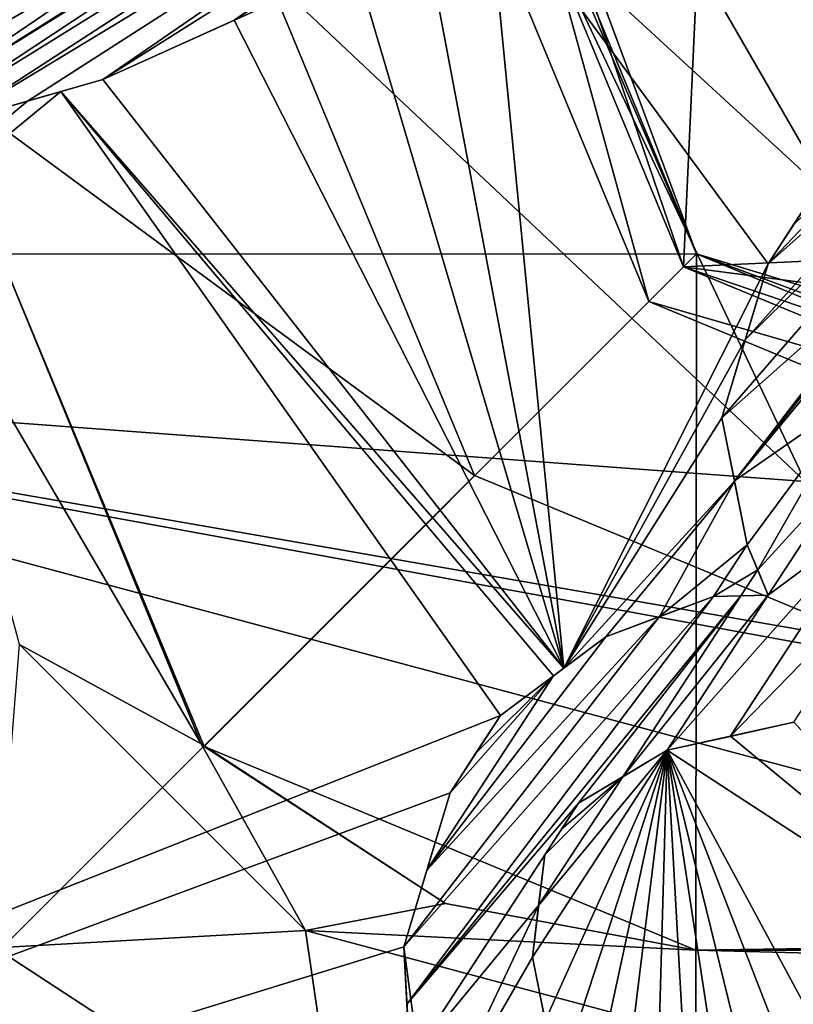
# Model space of a CAD drawing. Header units: millimetres. Extents: x -20 to 172, y -100 to 100.
# Tile 326 of 346: x 112.07 to 114.74, y 65.31 to 68.71. Entities that reach past the tile are written whole.
import ezdxf

# ---------------------------------------------------------------- set-up
doc = ezdxf.new("R2010")
doc.units = ezdxf.units.MM
doc.header["$LTSCALE"] = 37.722908
for name, color, linetype in [('1328', 7, 'CONTINUOUS'), ('1329', 7, 'CONTINUOUS'), ('1332', 7, 'CONTINUOUS'), ('1636', 7, 'CONTINUOUS'), ('1637', 7, 'CONTINUOUS'), ('1645', 7, 'CONTINUOUS'), ('1646', 7, 'CONTINUOUS'), ('1648', 7, 'CONTINUOUS'), ('1650', 7, 'CONTINUOUS'), ('1652', 7, 'CONTINUOUS'), ('1795', 7, 'CONTINUOUS'), ('1796', 7, 'CONTINUOUS'), ('3851', 7, 'CONTINUOUS'), ('3853', 7, 'CONTINUOUS'), ('3854', 7, 'CONTINUOUS'), ('3856', 7, 'CONTINUOUS'), ('3860', 7, 'CONTINUOUS'), ('3866', 7, 'CONTINUOUS'), ('3870', 7, 'CONTINUOUS'), ('3872', 7, 'CONTINUOUS'), ('3874', 7, 'CONTINUOUS'), ('3875', 7, 'CONTINUOUS'), ('3878', 7, 'CONTINUOUS'), ('3879', 7, 'CONTINUOUS'), ('3880', 7, 'CONTINUOUS'), ('3882', 7, 'CONTINUOUS'), ('3971', 7, 'CONTINUOUS'), ('3972', 7, 'CONTINUOUS'), ('3973', 7, 'CONTINUOUS'), ('3974', 7, 'CONTINUOUS'), ('3975', 7, 'CONTINUOUS'), ('3976', 7, 'CONTINUOUS'), ('3977', 7, 'CONTINUOUS'), ('3978', 7, 'CONTINUOUS'), ('3979', 7, 'CONTINUOUS'), ('3980', 7, 'CONTINUOUS'), ('4009', 7, 'CONTINUOUS'), ('4010', 7, 'CONTINUOUS'), ('4011', 7, 'CONTINUOUS'), ('4012', 7, 'CONTINUOUS'), ('4013', 7, 'CONTINUOUS'), ('4024', 7, 'CONTINUOUS'), ('4049', 7, 'CONTINUOUS'), ('4069', 7, 'CONTINUOUS')]:
    doc.layers.add(name, color=color, linetype=linetype)

msp = doc.modelspace()

# ---------------------------------------------------------------- linework, layer by layer
at = {"layer": '1328', "color": 7, "linetype": 'Continuous', "true_color": 0xf5f5f5}
for points in [[(109.3935, 62.8935, -15), (105, 73.5, -15), (113.636, 67.136, -15), (109.3935, 62.8935, -15)], [(113.636, 67.136, -15), (105, 73.5, -15), (111, 73.5, -15), (113.636, 67.136, -15)], [(120, 64.5, -15), (109.3935, 62.8935, -15), (113.636, 67.136, -15), (120, 64.5, -15)]]:
    msp.add_3dface(points, dxfattribs=at)
at = {"layer": '1329', "color": 7, "linetype": 'Continuous', "true_color": 0xf5f5f5}
for points in [[(111, 73.5, -12), (109.3935, 62.8935, -12), (113.636, 67.136, -12), (111, 73.5, -12)], [(113.636, 67.136, -12), (109.3935, 62.8935, -12), (120, 64.5, -12), (113.636, 67.136, -12)]]:
    msp.add_3dface(points, dxfattribs=at)
at = {"layer": '1332', "color": 7, "linetype": 'Continuous', "true_color": 0xf5f5f5}
for points in [[(113.636, 67.136, -15), (111, 73.5, -15), (113.636, 67.136, -12), (113.636, 67.136, -15)], [(111, 73.5, -15), (111, 73.5, -12), (113.636, 67.136, -12), (111, 73.5, -15)], [(120, 64.5, -15), (113.636, 67.136, -15), (120, 64.5, -12), (120, 64.5, -15)], [(113.636, 67.136, -15), (113.636, 67.136, -12), (120, 64.5, -12), (113.636, 67.136, -15)]]:
    msp.add_3dface(points, dxfattribs=at)
at = {"layer": '1636', "color": 7, "linetype": 'Continuous', "true_color": 0xf5f5f5}
for points in [[(115.875, 66.3553, -15), (111.75, 73.5, -15), (109.6088, 67.4992, -15), (115.875, 66.3553, -15)], [(114, 63.1077, -15), (115.875, 66.3553, -15), (109.6088, 67.4992, -15), (114, 63.1077, -15)], [(130.3912, 67.4992, -15), (124.125, 66.3553, -15), (114, 63.1077, -15), (130.3912, 67.4992, -15)], [(126, 63.1077, -15), (130.3912, 67.4992, -15), (114, 63.1077, -15), (126, 63.1077, -15)], [(124.125, 66.3553, -15), (115.875, 66.3553, -15), (114, 63.1077, -15), (124.125, 66.3553, -15)]]:
    msp.add_3dface(points, dxfattribs=at)
at = {"layer": '1637', "color": 7, "linetype": 'Continuous', "true_color": 0xf5f5f5}
for points in [[(109.6088, 67.4992, -28.55), (108, 73.5, -28.55), (114.776, 67.1154, -28.55), (109.6088, 67.4992, -28.55)], [(114.776, 67.1154, -28.55), (108, 73.5, -28.55), (111.75, 73.5, -28.55), (114.776, 67.1154, -28.55)], [(114, 63.1077, -28.55), (109.6088, 67.4992, -28.55), (126, 63.1077, -28.55), (114, 63.1077, -28.55)], [(126, 63.1077, -28.55), (109.6088, 67.4992, -28.55), (121.6239, 65.4119, -28.55), (126, 63.1077, -28.55)], [(121.6239, 65.4119, -28.55), (109.6088, 67.4992, -28.55), (114.776, 67.1154, -28.55), (121.6239, 65.4119, -28.55)]]:
    msp.add_3dface(points, dxfattribs=at)
at = {"layer": '1645', "color": 7, "linetype": 'Continuous', "true_color": 0xf5f5f5}
for points in [[(113.0825, 73.5, -27.2175), (113.0825, 73.5, -16.3325), (116.5413, 67.5093, -16.3325), (113.0825, 73.5, -27.2175)], [(116.5413, 67.5093, -27.2175), (113.0825, 73.5, -27.2175), (116.5413, 67.5093, -16.3325), (116.5413, 67.5093, -27.2175)]]:
    msp.add_3dface(points, dxfattribs=at)
at = {"layer": '1646', "color": 7, "linetype": 'Continuous', "true_color": 0xf5f5f5}
for points in [[(114.776, 67.1154, -28.55), (111.75, 73.5, -28.55), (116.5413, 67.5093, -27.2175), (114.776, 67.1154, -28.55)], [(111.75, 73.5, -28.55), (113.0825, 73.5, -27.2175), (116.5413, 67.5093, -27.2175), (111.75, 73.5, -28.55)]]:
    msp.add_3dface(points, dxfattribs=at)
at = {"layer": '1648', "color": 7, "linetype": 'Continuous', "true_color": 0xf5f5f5}
for points in [[(111.75, 73.5, -15), (115.875, 66.3553, -15), (113.0825, 73.5, -16.3325), (111.75, 73.5, -15)], [(113.0825, 73.5, -16.3325), (115.875, 66.3553, -15), (116.5413, 67.5093, -16.3325), (113.0825, 73.5, -16.3325)]]:
    msp.add_3dface(points, dxfattribs=at)
at = {"layer": '1650', "color": 7, "linetype": 'Continuous', "true_color": 0xf5f5f5}
msp.add_3dface([(109.6088, 67.4992, -28.55), (114, 63.1077, -28.55), (111.0579, 64.8063, -28.2777), (109.6088, 67.4992, -28.55)], dxfattribs=at)
at = {"layer": '1652', "color": 7, "linetype": 'Continuous', "true_color": 0xf5f5f5}
msp.add_3dface([(114, 63.1077, -15), (109.6088, 67.4992, -15), (111.058, 64.8063, -15.2723), (114, 63.1077, -15)], dxfattribs=at)
at = {"layer": '1795', "color": 250, "linetype": 'Continuous', "true_color": 0x191919}
for points in [[(111.85, 73.5, -61), (114.2371, 67.7371, -61), (112.65, 73.5, -60.2), (111.85, 73.5, -61)], [(114.2371, 67.7371, -61), (111.85, 73.5, -61), (116.325, 67.1347, -61.8), (114.2371, 67.7371, -61)], [(116.325, 67.1347, -61.8), (111.85, 73.5, -61), (112.65, 73.5, -61.8), (116.325, 67.1347, -61.8)], [(112.65, 73.5, -60.2), (114.2371, 67.7371, -61), (116.325, 67.1347, -60.2), (112.65, 73.5, -60.2)], [(114.2371, 67.7371, -61), (120, 65.35, -61), (116.325, 67.1347, -60.2), (114.2371, 67.7371, -61)], [(120, 65.35, -61), (114.2371, 67.7371, -61), (116.325, 67.1347, -61.8), (120, 65.35, -61)]]:
    msp.add_3dface(points, dxfattribs=at)
at = {"layer": '1796', "color": 250, "linetype": 'Continuous', "true_color": 0x191919}
for points in [[(112.65, 73.5, -60.2), (116.325, 67.1347, -60.2), (113.45, 73.5, -61), (112.65, 73.5, -60.2)], [(116.325, 67.1347, -61.8), (112.65, 73.5, -61.8), (115.3685, 68.8685, -61), (116.325, 67.1347, -61.8)], [(116.325, 67.1347, -60.2), (115.3685, 68.8685, -61), (113.45, 73.5, -61), (116.325, 67.1347, -60.2)]]:
    msp.add_3dface(points, dxfattribs=at)
at = {"layer": '3851', "color": 7, "linetype": 'Continuous', "true_color": 0xf5f5f5}
msp.add_3dface([(113.1767, 64.7277, 12), (105.7622, 63.154, 12), (111.9841, 65.5076, 12), (113.1767, 64.7277, 12)], dxfattribs=at)
at = {"layer": '3853', "color": 7, "linetype": 'Continuous', "true_color": 0xf5f5f5}
for points in [[(114.8229, 68.1341, 19.5354), (120, 73.5, 20.5), (113.6805, 69.1865, 19.4833), (114.8229, 68.1341, 19.5354)], [(113.4581, 69.0439, 19.4106), (113.9445, 66.4719, 18.9926), (113.6805, 69.1865, 19.4833), (113.4581, 69.0439, 19.4106)], [(114.6486, 67.8668, 19.451), (114.8229, 68.1341, 19.5354), (113.6805, 69.1865, 19.4833), (114.6486, 67.8668, 19.451)], [(113.9445, 66.4719, 18.9926), (114.6486, 67.8668, 19.451), (113.6805, 69.1865, 19.4833), (113.9445, 66.4719, 18.9926)], [(113.228, 68.8963, 19.3325), (113.9445, 66.4719, 18.9926), (113.4581, 69.0439, 19.4106), (113.228, 68.8963, 19.3325)], [(112.8086, 68.7067, 19.1964), (113.9445, 66.4719, 18.9926), (113.228, 68.8963, 19.3325), (112.8086, 68.7067, 19.1964)], [(112.3555, 68.5019, 19.0401), (113.9445, 66.4719, 18.9926), (112.8086, 68.7067, 19.1964), (112.3555, 68.5019, 19.0401)], [(112.2106, 68.4605, 18.9924), (113.9445, 66.4719, 18.9926), (112.3555, 68.5019, 19.0401), (112.2106, 68.4605, 18.9924)], [(105.7613, 63.155, 14.625), (112.2106, 68.4605, 18.9924), (112.0959, 68.4277, 18.954), (105.7613, 63.155, 14.625)], [(112.2106, 68.4605, 18.9924), (105.7613, 63.155, 14.625), (113.7264, 66.3091, 18.9024), (112.2106, 68.4605, 18.9924)], [(113.9445, 66.4719, 18.9926), (112.2106, 68.4605, 18.9924), (113.909, 66.4455, 18.9781), (113.9445, 66.4719, 18.9926)], [(113.909, 66.4455, 18.9781), (112.2106, 68.4605, 18.9924), (113.7264, 66.3091, 18.9024), (113.909, 66.4455, 18.9781)], [(111.8386, 68.3541, 18.8659), (105.7613, 63.155, 14.625), (112.0959, 68.4277, 18.954), (111.8386, 68.3541, 18.8659)], [(114.7354, 67.9999, 19.4935), (114.8229, 68.1341, 19.5354), (114.6486, 67.8668, 19.451), (114.7354, 67.9999, 19.4935)], [(114.5696, 67.6041, 19.3823), (114.6486, 67.8668, 19.451), (113.9445, 66.4719, 18.9926), (114.5696, 67.6041, 19.3823)], [(114.489, 67.3359, 19.3091), (114.5696, 67.6041, 19.3823), (113.9445, 66.4719, 18.9926), (114.489, 67.3359, 19.3091)], [(114.5328, 67.1166, 19.2687), (114.489, 67.3359, 19.3091), (113.9445, 66.4719, 18.9926), (114.5328, 67.1166, 19.2687)], [(114.0897, 66.5803, 19.0509), (114.5328, 67.1166, 19.2687), (113.9445, 66.4719, 18.9926), (114.0897, 66.5803, 19.0509)], [(114.2746, 66.6498, 19.1067), (114.5328, 67.1166, 19.2687), (114.0897, 66.5803, 19.0509), (114.2746, 66.6498, 19.1067)], [(114.5765, 66.8978, 19.2265), (114.5328, 67.1166, 19.2687), (114.2746, 66.6498, 19.1067), (114.5765, 66.8978, 19.2265)], [(114.4603, 66.7196, 19.1612), (114.5765, 66.8978, 19.2265), (114.2746, 66.6498, 19.1067), (114.4603, 66.7196, 19.1612)], [(114.6129, 66.8106, 19.2129), (114.5765, 66.8978, 19.2265), (114.4603, 66.7196, 19.1612), (114.6129, 66.8106, 19.2129)], [(114.5548, 66.7215, 19.1802), (114.6129, 66.8106, 19.2129), (114.4603, 66.7196, 19.1612), (114.5548, 66.7215, 19.1802)], [(114.6493, 66.7234, 19.1989), (114.6129, 66.8106, 19.2129), (114.5548, 66.7215, 19.1802), (114.6493, 66.7234, 19.1989)], [(113.7264, 66.3091, 18.9024), (105.7613, 63.155, 14.625), (113.5521, 66.0418, 18.7915), (113.7264, 66.3091, 18.9024)], [(113.6405, 66.1774, 18.8483), (113.7264, 66.3091, 18.9024), (113.5521, 66.0418, 18.7915), (113.6405, 66.1774, 18.8483)], [(113.5521, 66.0418, 18.7915), (105.7613, 63.155, 14.625), (113.3924, 65.5109, 18.6045), (113.5521, 66.0418, 18.7915)], [(113.472, 65.7755, 18.6992), (113.5521, 66.0418, 18.7915), (113.3924, 65.5109, 18.6045), (113.472, 65.7755, 18.6992)], [(105.7613, 63.155, 14.625), (114.5613, 56.7614, 14.625), (113.3924, 65.5109, 18.6045), (105.7613, 63.155, 14.625)], [(113.3924, 65.5109, 18.6045), (114.5613, 56.7614, 14.625), (113.4035, 65.3128, 18.5486), (113.3924, 65.5109, 18.6045)]]:
    msp.add_3dface(points, dxfattribs=at)
at = {"layer": '3854', "color": 7, "linetype": 'Continuous', "true_color": 0xf5f5f5}
for points in [[(114.3575, 67.8559, -10), (112.019, 73.5, -10), (114.3566, 67.8566, -66.4045), (114.3575, 67.8559, -10)], [(114.3566, 67.8566, -66.4045), (112.019, 73.5, -10), (112.019, 73.5, -66.4045), (114.3566, 67.8566, -66.4045)], [(120, 65.519, -66.4045), (114.3575, 67.8559, -10), (114.3566, 67.8566, -66.4045), (120, 65.519, -66.4045)], [(120, 65.5194, -10), (114.3575, 67.8559, -10), (120, 65.519, -66.4045), (120, 65.5194, -10)]]:
    msp.add_3dface(points, dxfattribs=at)
at = {"layer": '3856', "color": 7, "linetype": 'Continuous', "true_color": 0xf5f5f5}
for points in [[(114.5185, 66.237, 19.0512), (115.6096, 65.3353, 18.9948), (114.7368, 66.2854, 19.1059), (114.5185, 66.237, 19.0512)], [(114.3007, 66.1887, 18.9948), (115.6096, 65.3353, 18.9948), (114.5185, 66.237, 19.0512), (114.3007, 66.1887, 18.9948)], [(113.8359, 65.4758, 18.6974), (113.8797, 65.2563, 18.6422), (114.3007, 66.1887, 18.9948), (113.8359, 65.4758, 18.6974)], [(113.8577, 65.6532, 18.7534), (113.8359, 65.4758, 18.6974), (114.3007, 66.1887, 18.9948), (113.8577, 65.6532, 18.7534)], [(114.1475, 66.0973, 18.9388), (113.8577, 65.6532, 18.7534), (114.3007, 66.1887, 18.9948), (114.1475, 66.0973, 18.9388)], [(113.8797, 65.2563, 18.6422), (113.9233, 65.0377, 18.5853), (114.3007, 66.1887, 18.9948), (113.8797, 65.2563, 18.6422)], [(114.3007, 66.1887, 18.9948), (113.9233, 65.0377, 18.5853), (114.0243, 64.909, 18.5674), (114.3007, 66.1887, 18.9948)], [(114.127, 64.778, 18.5482), (114.3007, 66.1887, 18.9948), (114.0243, 64.909, 18.5674), (114.127, 64.778, 18.5482)], [(114.2579, 64.6926, 18.5486), (114.3007, 66.1887, 18.9948), (114.127, 64.778, 18.5482), (114.2579, 64.6926, 18.5486)], [(114.3888, 64.6073, 18.5482), (114.3007, 66.1887, 18.9948), (114.2579, 64.6926, 18.5486), (114.3888, 64.6073, 18.5482)], [(115.6096, 65.3353, 18.9948), (114.3007, 66.1887, 18.9948), (115.1448, 64.6224, 18.6974), (115.6096, 65.3353, 18.9948)], [(115.1448, 64.6224, 18.6974), (114.3007, 66.1887, 18.9948), (114.9268, 64.5741, 18.6423), (115.1448, 64.6224, 18.6974)], [(114.9268, 64.5741, 18.6423), (114.3007, 66.1887, 18.9948), (114.7087, 64.5257, 18.5853), (114.9268, 64.5741, 18.6423)], [(114.7087, 64.5257, 18.5853), (114.3007, 66.1887, 18.9948), (114.5488, 64.5665, 18.5673), (114.7087, 64.5257, 18.5853)], [(114.5488, 64.5665, 18.5673), (114.3007, 66.1887, 18.9948), (114.3888, 64.6073, 18.5482), (114.5488, 64.5665, 18.5673)], [(113.8793, 65.8284, 18.8075), (113.8577, 65.6532, 18.7534), (114.1475, 66.0973, 18.9388), (113.8793, 65.8284, 18.8075)], [(113.9376, 65.9179, 18.845), (113.8793, 65.8284, 18.8075), (114.1475, 66.0973, 18.9388), (113.9376, 65.9179, 18.845)], [(113.9955, 66.0067, 18.8819), (113.9376, 65.9179, 18.845), (114.1475, 66.0973, 18.9388), (113.9955, 66.0067, 18.8819)]]:
    msp.add_3dface(points, dxfattribs=at)
at = {"layer": '3860', "color": 7, "linetype": 'Continuous', "true_color": 0xf5f5f5}
for points in [[(114.4, 65.5, 11), (114.4, 65.5, 1.0205), (120.0019, 65.5, 0.2898), (114.4, 65.5, 11)], [(125.6, 65.5, 11), (114.4, 65.5, 11), (125.6, 65.5, 1.0205), (125.6, 65.5, 11)], [(125.6, 65.5, 1.0205), (114.4, 65.5, 11), (120.0019, 65.5, 0.2898), (125.6, 65.5, 1.0205)]]:
    msp.add_3dface(points, dxfattribs=at)
at = {"layer": '3866', "color": 7, "linetype": 'Continuous', "true_color": 0xf5f5f5}
for points in [[(114.4, 65.5, 11), (125.6, 65.5, 11), (125.6, 65.2071, 11.7071), (114.4, 65.5, 11)], [(114.4, 65.5, 11), (125.6, 65.2071, 11.7071), (114.4, 65.2071, 11.7071), (114.4, 65.5, 11)]]:
    msp.add_3dface(points, dxfattribs=at)
at = {"layer": '3870', "color": 7, "linetype": 'Continuous', "true_color": 0xf5f5f5}
for points in [[(116.8082, 67.9698, -68), (114.4698, 70.3082, -68), (123.1918, 67.9698, -68), (116.8082, 67.9698, -68)], [(123.1918, 67.9698, -68), (114.4698, 70.3082, -68), (125.5302, 70.3082, -68), (123.1918, 67.9698, -68)]]:
    msp.add_3dface(points, dxfattribs=at)
at = {"layer": '3872', "color": 7, "linetype": 'Continuous', "true_color": 0xf5f5f5}
for points in [[(112, 67.9, 11), (112, 67.9, 1.0205), (112.7041, 66.2018, 1.25), (112, 67.9, 11)], [(112, 67.9, 11), (112.7041, 66.2018, 1.25), (112.6948, 66.2111, 11), (112, 67.9, 11)], [(112.6948, 66.2111, 11), (112.7041, 66.2018, 1.25), (113.5364, 65.6608, 11), (112.6948, 66.2111, 11)], [(112.7041, 66.2018, 1.25), (114.4, 65.5, 1.0205), (113.5364, 65.6608, 11), (112.7041, 66.2018, 1.25)], [(114.4, 65.5, 1.0205), (114.4, 65.5, 11), (113.5364, 65.6608, 11), (114.4, 65.5, 1.0205)]]:
    msp.add_3dface(points, dxfattribs=at)
at = {"layer": '3874', "color": 7, "linetype": 'Continuous', "true_color": 0xf5f5f5}
for points in [[(112, 67.9, 11), (112.6948, 66.2111, 11), (111.7071, 67.9, 11.7071), (112, 67.9, 11)], [(112.6948, 66.2111, 11), (112.0679, 66.5536, 11.7071), (111.7071, 67.9, 11.7071), (112.6948, 66.2111, 11)], [(113.0536, 65.5679, 11.7071), (111.9841, 65.5076, 12), (112.0679, 66.5536, 11.7071), (113.0536, 65.5679, 11.7071)], [(112.6948, 66.2111, 11), (113.0536, 65.5679, 11.7071), (112.0679, 66.5536, 11.7071), (112.6948, 66.2111, 11)], [(112.6948, 66.2111, 11), (113.5364, 65.6608, 11), (113.0536, 65.5679, 11.7071), (112.6948, 66.2111, 11)], [(113.5364, 65.6608, 11), (114.4, 65.5, 11), (113.0536, 65.5679, 11.7071), (113.5364, 65.6608, 11)], [(113.1767, 64.7277, 12), (111.9841, 65.5076, 12), (113.0536, 65.5679, 11.7071), (113.1767, 64.7277, 12)], [(114.4, 65.2071, 11.7071), (113.1767, 64.7277, 12), (113.0536, 65.5679, 11.7071), (114.4, 65.2071, 11.7071)], [(114.4, 65.5, 11), (114.4, 65.2071, 11.7071), (113.0536, 65.5679, 11.7071), (114.4, 65.5, 11)]]:
    msp.add_3dface(points, dxfattribs=at)
at = {"layer": '3875', "color": 7, "linetype": 'Continuous', "true_color": 0xf5f5f5}
for points in [[(114.4698, 70.3082, -68), (114.3566, 67.8566, -66.4045), (112.019, 73.5, -66.4045), (114.4698, 70.3082, -68)], [(114.4698, 70.3082, -68), (116.8082, 67.9698, -68), (114.3566, 67.8566, -66.4045), (114.4698, 70.3082, -68)], [(116.8082, 67.9698, -68), (120, 67.1145, -68), (114.3566, 67.8566, -66.4045), (116.8082, 67.9698, -68)], [(120, 67.1145, -68), (120, 65.519, -66.4045), (114.3566, 67.8566, -66.4045), (120, 67.1145, -68)]]:
    msp.add_3dface(points, dxfattribs=at)
at = {"layer": '3878', "color": 7, "linetype": 'Continuous', "true_color": 0xf5f5f5}
for points in [[(114.4015, 67.9014, 0.2556), (112, 73.4981, 0.2898), (112.0825, 73.5, 0.2556), (114.4015, 67.9014, 0.2556)], [(112, 67.9, 1.0205), (112, 73.4981, 0.2898), (114.4015, 67.9014, 0.2556), (112, 67.9, 1.0205)], [(112.7041, 66.2018, 1.25), (112, 67.9, 1.0205), (114.4015, 67.9014, 0.2556), (112.7041, 66.2018, 1.25)], [(114.4, 65.5, 1.0205), (112.7041, 66.2018, 1.25), (114.4015, 67.9014, 0.2556), (114.4, 65.5, 1.0205)], [(120.0001, 65.5825, 0.2556), (114.4, 65.5, 1.0205), (114.4015, 67.9014, 0.2556), (120.0001, 65.5825, 0.2556)], [(120.0019, 65.5, 0.2898), (114.4, 65.5, 1.0205), (120.0001, 65.5825, 0.2556), (120.0019, 65.5, 0.2898)]]:
    msp.add_3dface(points, dxfattribs=at)
at = {"layer": '3879', "color": 7, "linetype": 'Continuous', "true_color": 0xf5f5f5}
for points in [[(114.3575, 67.8559, -10), (113.6783, 69.8502, -10), (112.019, 73.5, -10), (114.3575, 67.8559, -10)], [(116.35, 67.178, -10), (113.6783, 69.8502, -10), (114.3575, 67.8559, -10), (116.35, 67.178, -10)], [(120, 65.5194, -10), (116.35, 67.178, -10), (114.3575, 67.8559, -10), (120, 65.5194, -10)]]:
    msp.add_3dface(points, dxfattribs=at)
at = {"layer": '3880', "color": 7, "linetype": 'Continuous', "true_color": 0xf5f5f5}
for points in [[(113.6783, 69.8502, -10), (116.35, 67.178, -10), (113.678, 69.85, -0.6683), (113.6783, 69.8502, -10)], [(113.678, 69.85, -0.6683), (116.35, 67.178, -10), (116.35, 67.178, -0.6683), (113.678, 69.85, -0.6683)]]:
    msp.add_3dface(points, dxfattribs=at)
at = {"layer": '3882', "color": 7, "linetype": 'Continuous', "true_color": 0xf5f5f5}
for points in [[(113.678, 69.85, -0.6683), (114.4015, 67.9014, 0.2556), (112.0825, 73.5, 0.2556), (113.678, 69.85, -0.6683)], [(113.678, 69.85, -0.6683), (116.35, 67.178, -0.6683), (114.4015, 67.9014, 0.2556), (113.678, 69.85, -0.6683)], [(116.35, 67.178, -0.6683), (120, 66.2, -0.6683), (114.4015, 67.9014, 0.2556), (116.35, 67.178, -0.6683)], [(120, 66.2, -0.6683), (120.0001, 65.5825, 0.2556), (114.4015, 67.9014, 0.2556), (120, 66.2, -0.6683)]]:
    msp.add_3dface(points, dxfattribs=at)
at = {"layer": '3971', "color": 7, "linetype": 'Continuous', "true_color": 0xf5f5f5}
for points in [[(114.8229, 68.1341, 19.5354), (114.7354, 67.9999, 19.4935), (114.6486, 67.8668, 20.4868), (114.8229, 68.1341, 19.5354)], [(114.8229, 68.1341, 19.5354), (114.6486, 67.8668, 20.4868), (114.7355, 68, 20.5279), (114.8229, 68.1341, 19.5354)], [(114.7354, 67.9999, 19.4935), (114.6486, 67.8668, 19.451), (114.6486, 67.8668, 20.4868), (114.7354, 67.9999, 19.4935)]]:
    msp.add_3dface(points, dxfattribs=at)
at = {"layer": '3972', "color": 7, "linetype": 'Continuous', "true_color": 0xf5f5f5}
for points in [[(114.6486, 67.8668, 19.451), (114.5696, 67.6041, 19.3823), (114.489, 67.3359, 20.35), (114.6486, 67.8668, 19.451)], [(114.6486, 67.8668, 19.451), (114.489, 67.3359, 20.35), (114.5697, 67.6041, 20.4205), (114.6486, 67.8668, 19.451)], [(114.6486, 67.8668, 20.4868), (114.6486, 67.8668, 19.451), (114.5697, 67.6041, 20.4205), (114.6486, 67.8668, 20.4868)], [(114.5696, 67.6041, 19.3823), (114.489, 67.3359, 19.3091), (114.489, 67.3359, 20.35), (114.5696, 67.6041, 19.3823)]]:
    msp.add_3dface(points, dxfattribs=at)
at = {"layer": '3973', "color": 7, "linetype": 'Continuous', "true_color": 0xf5f5f5}
for points in [[(114.489, 67.3359, 19.3091), (114.5328, 67.1166, 19.2687), (114.5765, 66.8978, 20.2704), (114.489, 67.3359, 19.3091)], [(114.489, 67.3359, 20.35), (114.489, 67.3359, 19.3091), (114.5324, 67.1185, 20.3114), (114.489, 67.3359, 20.35)], [(114.489, 67.3359, 19.3091), (114.5765, 66.8978, 20.2704), (114.5324, 67.1185, 20.3114), (114.489, 67.3359, 19.3091)], [(114.5328, 67.1166, 19.2687), (114.5765, 66.8978, 19.2265), (114.5765, 66.8978, 20.2704), (114.5328, 67.1166, 19.2687)]]:
    msp.add_3dface(points, dxfattribs=at)
at = {"layer": '3974', "color": 7, "linetype": 'Continuous', "true_color": 0xf5f5f5}
for points in [[(114.5765, 66.8978, 19.2265), (114.6129, 66.8106, 19.2129), (114.6493, 66.7234, 20.2437), (114.5765, 66.8978, 19.2265)], [(114.5765, 66.8978, 20.2704), (114.5765, 66.8978, 19.2265), (114.6129, 66.8106, 20.2572), (114.5765, 66.8978, 20.2704)], [(114.5765, 66.8978, 19.2265), (114.6493, 66.7234, 20.2437), (114.6129, 66.8106, 20.2572), (114.5765, 66.8978, 19.2265)], [(114.6129, 66.8106, 19.2129), (114.6493, 66.7234, 19.1989), (114.6493, 66.7234, 20.2437), (114.6129, 66.8106, 19.2129)]]:
    msp.add_3dface(points, dxfattribs=at)
at = {"layer": '3975', "color": 7, "linetype": 'Continuous', "true_color": 0xf5f5f5}
for points in [[(114.6493, 66.7234, 19.1989), (114.5548, 66.7215, 19.1802), (114.4603, 66.7196, 20.2074), (114.6493, 66.7234, 19.1989)], [(114.6493, 66.7234, 19.1989), (114.4603, 66.7196, 20.2074), (114.5548, 66.7215, 20.2257), (114.6493, 66.7234, 19.1989)], [(114.6493, 66.7234, 20.2437), (114.6493, 66.7234, 19.1989), (114.5548, 66.7215, 20.2257), (114.6493, 66.7234, 20.2437)], [(114.5548, 66.7215, 19.1802), (114.4603, 66.7196, 19.1612), (114.4603, 66.7196, 20.2074), (114.5548, 66.7215, 19.1802)]]:
    msp.add_3dface(points, dxfattribs=at)
at = {"layer": '3976', "color": 7, "linetype": 'Continuous', "true_color": 0xf5f5f5}
for points in [[(114.4603, 66.7196, 19.1612), (114.2746, 66.6498, 19.1067), (114.0897, 66.5803, 20.1011), (114.4603, 66.7196, 19.1612)], [(114.4603, 66.7196, 19.1612), (114.0897, 66.5803, 20.1011), (114.2746, 66.6498, 20.1549), (114.4603, 66.7196, 19.1612)], [(114.4603, 66.7196, 20.2074), (114.4603, 66.7196, 19.1612), (114.2746, 66.6498, 20.1549), (114.4603, 66.7196, 20.2074)], [(114.2746, 66.6498, 19.1067), (114.0897, 66.5803, 19.0509), (114.0897, 66.5803, 20.1011), (114.2746, 66.6498, 19.1067)]]:
    msp.add_3dface(points, dxfattribs=at)
at = {"layer": '3977', "color": 7, "linetype": 'Continuous', "true_color": 0xf5f5f5}
for points in [[(114.0897, 66.5803, 19.0509), (113.9445, 66.4719, 18.9926), (113.7264, 66.3091, 19.958), (114.0897, 66.5803, 19.0509)], [(114.0897, 66.5803, 19.0509), (113.7264, 66.3091, 19.958), (113.9091, 66.4455, 20.031), (114.0897, 66.5803, 19.0509)], [(114.0897, 66.5803, 20.1011), (114.0897, 66.5803, 19.0509), (113.9091, 66.4455, 20.031), (114.0897, 66.5803, 20.1011)], [(113.9445, 66.4719, 18.9926), (113.909, 66.4455, 18.9781), (113.7264, 66.3091, 19.958), (113.9445, 66.4719, 18.9926)], [(113.909, 66.4455, 18.9781), (113.7264, 66.3091, 18.9024), (113.7264, 66.3091, 19.958), (113.909, 66.4455, 18.9781)]]:
    msp.add_3dface(points, dxfattribs=at)
at = {"layer": '3978', "color": 7, "linetype": 'Continuous', "true_color": 0xf5f5f5}
for points in [[(113.7264, 66.3091, 18.9024), (113.6405, 66.1774, 18.8483), (113.5521, 66.0418, 19.8512), (113.7264, 66.3091, 18.9024)], [(113.7264, 66.3091, 18.9024), (113.5521, 66.0418, 19.8512), (113.6405, 66.1775, 19.9059), (113.7264, 66.3091, 18.9024)], [(113.7264, 66.3091, 19.958), (113.7264, 66.3091, 18.9024), (113.6405, 66.1775, 19.9059), (113.7264, 66.3091, 19.958)], [(113.6405, 66.1774, 18.8483), (113.5521, 66.0418, 18.7915), (113.5521, 66.0418, 19.8512), (113.6405, 66.1774, 18.8483)]]:
    msp.add_3dface(points, dxfattribs=at)
at = {"layer": '3979', "color": 7, "linetype": 'Continuous', "true_color": 0xf5f5f5}
for points in [[(113.5521, 66.0418, 18.7915), (113.472, 65.7755, 18.6992), (113.3924, 65.5109, 19.6711), (113.5521, 66.0418, 18.7915)], [(113.5521, 66.0418, 18.7915), (113.3924, 65.5109, 19.6711), (113.472, 65.7756, 19.7624), (113.5521, 66.0418, 18.7915)], [(113.5521, 66.0418, 19.8512), (113.5521, 66.0418, 18.7915), (113.472, 65.7756, 19.7624), (113.5521, 66.0418, 19.8512)], [(113.472, 65.7755, 18.6992), (113.3924, 65.5109, 18.6045), (113.3924, 65.5109, 19.6711), (113.472, 65.7755, 18.6992)]]:
    msp.add_3dface(points, dxfattribs=at)
at = {"layer": '3980', "color": 7, "linetype": 'Continuous', "true_color": 0xf5f5f5}
for points in [[(113.3924, 65.5109, 18.6045), (113.4035, 65.3128, 18.5486), (113.4145, 65.1155, 19.5623), (113.3924, 65.5109, 18.6045)], [(113.3924, 65.5109, 19.6711), (113.3924, 65.5109, 18.6045), (113.4035, 65.3128, 19.6174), (113.3924, 65.5109, 19.6711)], [(113.3924, 65.5109, 18.6045), (113.4145, 65.1155, 19.5623), (113.4035, 65.3128, 19.6174), (113.3924, 65.5109, 18.6045)]]:
    msp.add_3dface(points, dxfattribs=at)
at = {"layer": '4009', "color": 7, "linetype": 'Continuous', "true_color": 0xf5f5f5}
for points in [[(113.8797, 65.2563, 18.6422), (113.8359, 65.4758, 18.6974), (113.9233, 65.0377, 19.6527), (113.8797, 65.2563, 18.6422)], [(113.9233, 65.0377, 19.6527), (113.8359, 65.4758, 18.6974), (113.8359, 65.4758, 19.7605), (113.9233, 65.0377, 19.6527)], [(113.9233, 65.0377, 19.6527), (113.8359, 65.4758, 19.7605), (113.8797, 65.2563, 19.7074), (113.9233, 65.0377, 19.6527)]]:
    msp.add_3dface(points, dxfattribs=at)
at = {"layer": '4010', "color": 7, "linetype": 'Continuous', "true_color": 0xf5f5f5}
for points in [[(113.8577, 65.6532, 18.7534), (113.8793, 65.8284, 18.8075), (113.8359, 65.4758, 19.7605), (113.8577, 65.6532, 18.7534)], [(113.8359, 65.4758, 19.7605), (113.8793, 65.8284, 18.8075), (113.8793, 65.8284, 19.8666), (113.8359, 65.4758, 19.7605)], [(113.8359, 65.4758, 19.7605), (113.8793, 65.8284, 19.8666), (113.8577, 65.6532, 19.8145), (113.8359, 65.4758, 19.7605)], [(113.8359, 65.4758, 18.6974), (113.8577, 65.6532, 18.7534), (113.8359, 65.4758, 19.7605), (113.8359, 65.4758, 18.6974)]]:
    msp.add_3dface(points, dxfattribs=at)
at = {"layer": '4011', "color": 7, "linetype": 'Continuous', "true_color": 0xf5f5f5}
for points in [[(113.9376, 65.9179, 18.845), (113.9955, 66.0067, 18.8819), (113.8793, 65.8284, 19.8666), (113.9376, 65.9179, 18.845)], [(113.8793, 65.8284, 19.8666), (113.9955, 66.0067, 18.8819), (113.9955, 66.0067, 19.9382), (113.8793, 65.8284, 19.8666)], [(113.8793, 65.8284, 19.8666), (113.9955, 66.0067, 19.9382), (113.9376, 65.9178, 19.9028), (113.8793, 65.8284, 19.8666)], [(113.8793, 65.8284, 18.8075), (113.9376, 65.9179, 18.845), (113.8793, 65.8284, 19.8666), (113.8793, 65.8284, 18.8075)]]:
    msp.add_3dface(points, dxfattribs=at)
at = {"layer": '4012', "color": 7, "linetype": 'Continuous', "true_color": 0xf5f5f5}
for points in [[(114.1475, 66.0973, 18.9388), (114.3007, 66.1887, 18.9948), (113.9955, 66.0067, 19.9382), (114.1475, 66.0973, 18.9388)], [(113.9955, 66.0067, 19.9382), (114.3007, 66.1887, 18.9948), (114.3007, 66.1887, 20.0471), (113.9955, 66.0067, 19.9382)], [(113.9955, 66.0067, 19.9382), (114.3007, 66.1887, 20.0471), (114.1476, 66.0974, 19.9931), (113.9955, 66.0067, 19.9382)], [(113.9955, 66.0067, 18.8819), (114.1475, 66.0973, 18.9388), (113.9955, 66.0067, 19.9382), (113.9955, 66.0067, 18.8819)]]:
    msp.add_3dface(points, dxfattribs=at)
at = {"layer": '4013', "color": 7, "linetype": 'Continuous', "true_color": 0xf5f5f5}
for points in [[(114.5185, 66.237, 19.0512), (114.7368, 66.2854, 19.1059), (114.3007, 66.1887, 20.0471), (114.5185, 66.237, 19.0512)], [(114.3007, 66.1887, 20.0471), (114.7368, 66.2854, 19.1059), (114.7368, 66.2854, 20.1541), (114.3007, 66.1887, 20.0471)], [(114.3007, 66.1887, 20.0471), (114.7368, 66.2854, 20.1541), (114.5183, 66.2369, 20.1014), (114.3007, 66.1887, 20.0471)], [(114.3007, 66.1887, 18.9948), (114.5185, 66.237, 19.0512), (114.3007, 66.1887, 20.0471), (114.3007, 66.1887, 18.9948)]]:
    msp.add_3dface(points, dxfattribs=at)
at = {"layer": '4024', "color": 7, "linetype": 'Continuous', "true_color": 0xf5f5f5}
for points in [[(112.8086, 68.7067, 19.1964), (113.228, 68.8963, 19.3325), (112.3555, 68.5019, 20.0907), (112.8086, 68.7067, 19.1964)], [(113.228, 68.8963, 19.3325), (113.228, 68.8963, 20.3725), (112.3555, 68.5019, 20.0907), (113.228, 68.8963, 19.3325)], [(112.3555, 68.5019, 20.0907), (113.228, 68.8963, 20.3725), (112.8086, 68.7067, 20.2413), (112.3555, 68.5019, 20.0907)], [(112.3555, 68.5019, 19.0401), (112.8086, 68.7067, 19.1964), (112.3555, 68.5019, 20.0907), (112.3555, 68.5019, 19.0401)]]:
    msp.add_3dface(points, dxfattribs=at)
at = {"layer": '4049', "color": 7, "linetype": 'Continuous', "true_color": 0xf5f5f5}
for points in [[(112.2106, 68.4605, 18.9924), (112.3555, 68.5019, 19.0401), (111.8386, 68.3541, 19.9228), (112.2106, 68.4605, 18.9924)], [(112.3555, 68.5019, 19.0401), (112.3555, 68.5019, 20.0907), (111.8386, 68.3541, 19.9228), (112.3555, 68.5019, 19.0401)], [(111.8386, 68.3541, 19.9228), (112.3555, 68.5019, 20.0907), (112.096, 68.4277, 20.0078), (111.8386, 68.3541, 19.9228)], [(112.0959, 68.4277, 18.954), (112.2106, 68.4605, 18.9924), (111.8386, 68.3541, 19.9228), (112.0959, 68.4277, 18.954)], [(111.8386, 68.3541, 18.8659), (112.0959, 68.4277, 18.954), (111.8386, 68.3541, 19.9228), (111.8386, 68.3541, 18.8659)]]:
    msp.add_3dface(points, dxfattribs=at)
at = {"layer": '4069', "color": 7, "linetype": 'Continuous', "true_color": 0xf5f5f5}
for points in [[(111.8386, 68.3541, 19.9228), (114.4569, 70.0518, 20.7884), (111.6768, 68.3239, 19.8709), (111.8386, 68.3541, 19.9228)], [(111.6768, 68.3239, 19.8709), (114.4569, 70.0518, 20.7884), (113.5196, 69.5425, 20.5331), (111.6768, 68.3239, 19.8709)], [(114.3617, 69.8828, 20.7502), (114.4569, 70.0518, 20.7884), (111.8386, 68.3541, 19.9228), (114.3617, 69.8828, 20.7502)], [(114.3617, 69.8828, 20.7502), (111.8386, 68.3541, 19.9228), (112.096, 68.4277, 20.0078), (114.3617, 69.8828, 20.7502)], [(112.3555, 68.5019, 20.0907), (114.3617, 69.8828, 20.7502), (112.096, 68.4277, 20.0078), (112.3555, 68.5019, 20.0907)], [(112.3555, 68.5019, 20.0907), (114.2626, 69.7068, 20.709), (114.3617, 69.8828, 20.7502), (112.3555, 68.5019, 20.0907)], [(112.3555, 68.5019, 20.0907), (112.8086, 68.7067, 20.2413), (114.2626, 69.7068, 20.709), (112.3555, 68.5019, 20.0907)], [(114.2626, 69.7068, 20.709), (112.8086, 68.7067, 20.2413), (114.1033, 69.5504, 20.6571), (114.2626, 69.7068, 20.709)], [(111.5156, 68.2938, 19.8182), (111.6768, 68.3239, 19.8709), (113.5196, 69.5425, 20.5331), (111.5156, 68.2938, 19.8182)], [(111.5156, 68.2938, 19.8182), (113.5196, 69.5425, 20.5331), (113.2498, 69.3784, 20.4496), (111.5156, 68.2938, 19.8182)], [(112.8086, 68.7067, 20.2413), (113.228, 68.8963, 20.3725), (114.1033, 69.5504, 20.6571), (112.8086, 68.7067, 20.2413)], [(112.9701, 69.2084, 20.3591), (111.5156, 68.2938, 19.8182), (113.2498, 69.3784, 20.4496), (112.9701, 69.2084, 20.3591)], [(111.5156, 68.2938, 19.8182), (112.9701, 69.2084, 20.3591), (112.6413, 69.0598, 20.2555), (111.5156, 68.2938, 19.8182)], [(112.2915, 68.9017, 20.14), (111.2891, 68.2774, 19.7471), (112.6413, 69.0598, 20.2555), (112.2915, 68.9017, 20.14)], [(111.2891, 68.2774, 19.7471), (111.5156, 68.2938, 19.8182), (112.6413, 69.0598, 20.2555), (111.2891, 68.2774, 19.7471)], [(111.0635, 68.261, 19.6742), (111.2891, 68.2774, 19.7471), (112.2915, 68.9017, 20.14), (111.0635, 68.261, 19.6742)], [(111.0635, 68.261, 19.6742), (112.2915, 68.9017, 20.14), (111.9839, 68.8057, 20.0409), (111.0635, 68.261, 19.6742)], [(114.489, 67.3359, 20.35), (115.6149, 68.6337, 20.7835), (114.5697, 67.6041, 20.4205), (114.489, 67.3359, 20.35)], [(115.6149, 68.6337, 20.7835), (114.489, 67.3359, 20.35), (115.1501, 67.9208, 20.5844), (115.6149, 68.6337, 20.7835)], [(115.6149, 68.6337, 20.7835), (115.4319, 68.5649, 20.7443), (114.5697, 67.6041, 20.4205), (115.6149, 68.6337, 20.7835)], [(115.4319, 68.5649, 20.7443), (114.6486, 67.8668, 20.4868), (114.5697, 67.6041, 20.4205), (115.4319, 68.5649, 20.7443)], [(115.4319, 68.5649, 20.7443), (115.2443, 68.4944, 20.7028), (114.6486, 67.8668, 20.4868), (115.4319, 68.5649, 20.7443)], [(114.6486, 67.8668, 20.4868), (115.2443, 68.4944, 20.7028), (114.7355, 68, 20.5279), (114.6486, 67.8668, 20.4868)], [(114.489, 67.3359, 20.35), (114.5324, 67.1185, 20.3114), (115.1501, 67.9208, 20.5844), (114.489, 67.3359, 20.35)], [(115.1501, 67.9208, 20.5844), (114.5324, 67.1185, 20.3114), (115.0636, 67.788, 20.5444), (115.1501, 67.9208, 20.5844)], [(114.5324, 67.1185, 20.3114), (114.9758, 67.6534, 20.503), (115.0636, 67.788, 20.5444), (114.5324, 67.1185, 20.3114)], [(114.9758, 67.6534, 20.503), (114.5324, 67.1185, 20.3114), (114.958, 67.4132, 20.451), (114.9758, 67.6534, 20.503)], [(114.5324, 67.1185, 20.3114), (114.5765, 66.8978, 20.2704), (114.958, 67.4132, 20.451), (114.5324, 67.1185, 20.3114)], [(114.5765, 66.8978, 20.2704), (114.6129, 66.8106, 20.2572), (114.958, 67.4132, 20.451), (114.5765, 66.8978, 20.2704)], [(114.6129, 66.8106, 20.2572), (114.9398, 67.169, 20.3959), (114.958, 67.4132, 20.451), (114.6129, 66.8106, 20.2572)], [(114.6129, 66.8106, 20.2572), (114.6493, 66.7234, 20.2437), (114.9398, 67.169, 20.3959), (114.6129, 66.8106, 20.2572)], [(114.9398, 67.169, 20.3959), (114.6493, 66.7234, 20.2437), (115.0126, 66.9944, 20.3701), (114.9398, 67.169, 20.3959)], [(115.0126, 66.9944, 20.3701), (114.6493, 66.7234, 20.2437), (114.3007, 66.1887, 20.0471), (115.0126, 66.9944, 20.3701)], [(115.0126, 66.9944, 20.3701), (114.3007, 66.1887, 20.0471), (114.5183, 66.2369, 20.1014), (115.0126, 66.9944, 20.3701)], [(115.0854, 66.8201, 20.343), (115.0126, 66.9944, 20.3701), (114.5183, 66.2369, 20.1014), (115.0854, 66.8201, 20.343)], [(114.7368, 66.2854, 20.1541), (115.0854, 66.8201, 20.343), (114.5183, 66.2369, 20.1014), (114.7368, 66.2854, 20.1541)], [(114.6493, 66.7234, 20.2437), (114.5548, 66.7215, 20.2257), (114.1476, 66.0974, 19.9931), (114.6493, 66.7234, 20.2437)], [(114.3007, 66.1887, 20.0471), (114.6493, 66.7234, 20.2437), (114.1476, 66.0974, 19.9931), (114.3007, 66.1887, 20.0471)], [(114.4603, 66.7196, 20.2074), (114.2746, 66.6498, 20.1549), (113.3924, 65.5109, 19.6711), (114.4603, 66.7196, 20.2074)], [(114.4603, 66.7196, 20.2074), (113.3924, 65.5109, 19.6711), (113.4035, 65.3128, 19.6174), (114.4603, 66.7196, 20.2074)], [(114.5548, 66.7215, 20.2257), (114.4603, 66.7196, 20.2074), (113.4035, 65.3128, 19.6174), (114.5548, 66.7215, 20.2257)], [(114.5548, 66.7215, 20.2257), (113.4035, 65.3128, 19.6174), (113.9955, 66.0067, 19.9382), (114.5548, 66.7215, 20.2257)], [(114.5548, 66.7215, 20.2257), (113.9955, 66.0067, 19.9382), (114.1476, 66.0974, 19.9931), (114.5548, 66.7215, 20.2257)], [(113.3924, 65.5109, 19.6711), (114.2746, 66.6498, 20.1549), (113.472, 65.7756, 19.7624), (113.3924, 65.5109, 19.6711)], [(114.2746, 66.6498, 20.1549), (114.0897, 66.5803, 20.1011), (113.472, 65.7756, 19.7624), (114.2746, 66.6498, 20.1549)], [(114.0897, 66.5803, 20.1011), (113.9091, 66.4455, 20.031), (113.472, 65.7756, 19.7624), (114.0897, 66.5803, 20.1011)], [(113.9091, 66.4455, 20.031), (113.5521, 66.0418, 19.8512), (113.472, 65.7756, 19.7624), (113.9091, 66.4455, 20.031)], [(113.5521, 66.0418, 19.8512), (113.9091, 66.4455, 20.031), (113.6405, 66.1775, 19.9059), (113.5521, 66.0418, 19.8512)], [(113.9091, 66.4455, 20.031), (113.7264, 66.3091, 19.958), (113.6405, 66.1775, 19.9059), (113.9091, 66.4455, 20.031)], [(113.4035, 65.3128, 19.6174), (113.4145, 65.1155, 19.5623), (113.9955, 66.0067, 19.9382), (113.4035, 65.3128, 19.6174)], [(113.9955, 66.0067, 19.9382), (113.4145, 65.1155, 19.5623), (113.9376, 65.9178, 19.9028), (113.9955, 66.0067, 19.9382)], [(113.4145, 65.1155, 19.5623), (113.8793, 65.8284, 19.8666), (113.9376, 65.9178, 19.9028), (113.4145, 65.1155, 19.5623)], [(113.8793, 65.8284, 19.8666), (113.4145, 65.1155, 19.5623), (113.8577, 65.6532, 19.8145), (113.8793, 65.8284, 19.8666)], [(113.4145, 65.1155, 19.5623), (113.4906, 64.8762, 19.5081), (113.8577, 65.6532, 19.8145), (113.4145, 65.1155, 19.5623)], [(113.4906, 64.8762, 19.5081), (113.8359, 65.4758, 19.7605), (113.8577, 65.6532, 19.8145), (113.4906, 64.8762, 19.5081)], [(113.8359, 65.4758, 19.7605), (113.4906, 64.8762, 19.5081), (113.8797, 65.2563, 19.7074), (113.8359, 65.4758, 19.7605)]]:
    msp.add_3dface(points, dxfattribs=at)

doc.saveas('drawing.dxf')
